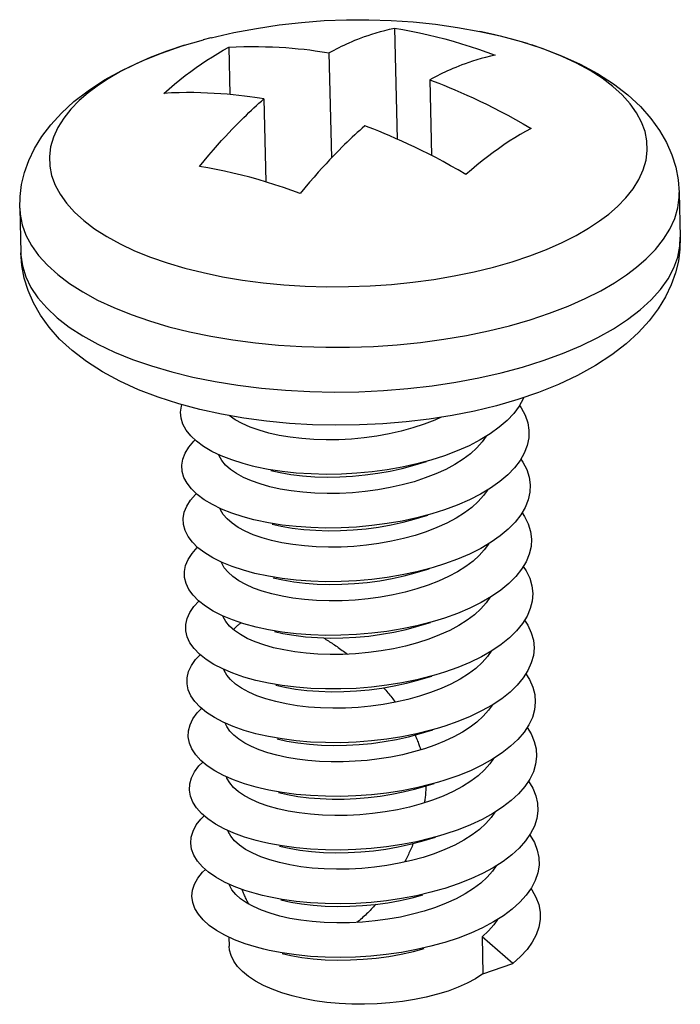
# Model space of a CAD drawing. Header units: millimetres. Extents: x 6 to 414, y 7 to 290.
# Tile 332 of 341: x 140.091 to 140.641, y 223.613 to 224.435. Entities that reach past the tile are written whole.
import ezdxf

# ---------------------------------------------------------------- set-up
doc = ezdxf.new("R2010")
doc.units = ezdxf.units.MM
doc.header["$LTSCALE"] = 23.1
doc.layers.get('0').update_dxf_attribs({"linetype": 'CONTINUOUS'})
for name, color, linetype in [('03_ALL_AXES', 7, 'CONTINUOUS'), ('09_ALL_ROUNDS', 7, 'CONTINUOUS'), ('20_ALL_FEATURES', 7, 'CONTINUOUS')]:
    doc.layers.add(name, color=color, linetype=linetype)

msp = doc.modelspace()

# ---------------------------------------------------------------- linework, layer by layer
at = {"color": 40, "linetype": 'Continuous'}
msp.add_line((140.26502, 223.75628), (140.26478, 223.75819), dxfattribs=at)
for points in [[(140.26892, 223.92582), (140.2693, 223.92628), (140.26968, 223.92674), (140.27008, 223.92719), (140.27049, 223.92763), (140.2709, 223.92806), (140.27133, 223.92848), (140.27176, 223.92889), (140.27221, 223.92929), (140.27266, 223.92968), (140.27312, 223.93006), (140.27354, 223.93038), (140.27397, 223.9307), (140.2744, 223.93101), (140.27484, 223.93131), (140.27529, 223.93161)], [(140.34396, 223.91902), (140.34499, 223.9184), (140.34602, 223.91778), (140.34704, 223.91714), (140.34806, 223.9165), (140.34907, 223.91586), (140.35009, 223.9152), (140.3511, 223.91454), (140.3521, 223.91388), (140.35311, 223.9132), (140.35411, 223.91252), (140.35521, 223.91176), (140.35632, 223.91099), (140.35742, 223.91021), (140.35851, 223.90943), (140.3596, 223.90864), (140.36069, 223.90783), (140.36177, 223.90703), (140.36285, 223.90621), (140.36393, 223.90539)], [(140.39407, 223.87738), (140.39496, 223.87637), (140.39584, 223.87536), (140.3967, 223.87436), (140.39755, 223.87336), (140.39839, 223.87235), (140.39922, 223.87135), (140.40003, 223.87035), (140.40084, 223.86935), (140.40163, 223.86835), (140.40241, 223.86735), (140.40317, 223.86635), (140.40393, 223.86536)], [(140.4203, 223.83808), (140.42075, 223.83708), (140.42118, 223.83607), (140.4216, 223.83505), (140.42202, 223.83403), (140.42243, 223.833), (140.42283, 223.83197), (140.42316, 223.83108), (140.42349, 223.83018), (140.42381, 223.82927), (140.42412, 223.82836), (140.42442, 223.82744), (140.42472, 223.82652), (140.42501, 223.82559)], [(140.42928, 223.79568), (140.42926, 223.79468), (140.42923, 223.79367), (140.4292, 223.79267), (140.42915, 223.79166), (140.42909, 223.79065), (140.42903, 223.78963), (140.42895, 223.78862), (140.42886, 223.7876), (140.42877, 223.78659), (140.42867, 223.78557), (140.42855, 223.78455), (140.42843, 223.78352), (140.42829, 223.7825), (140.42815, 223.78147)], [(140.41872, 223.74756), (140.41823, 223.74638), (140.41774, 223.7452), (140.41724, 223.74404), (140.41674, 223.74289), (140.41624, 223.74175), (140.41572, 223.74062), (140.41521, 223.73951), (140.41469, 223.7384), (140.41417, 223.73731), (140.41365, 223.73623), (140.41312, 223.73515), (140.41258, 223.73409), (140.41205, 223.73305), (140.41151, 223.73201)], [(140.28165, 223.69699), (140.28119, 223.69786), (140.28074, 223.69874), (140.2803, 223.69963), (140.27986, 223.70053), (140.27943, 223.70143), (140.279, 223.70234), (140.27859, 223.70326), (140.27817, 223.70419), (140.27777, 223.70513), (140.27736, 223.70607), (140.27703, 223.70688), (140.2767, 223.70769), (140.27637, 223.70851), (140.27605, 223.70934)], [(140.3875, 223.69684), (140.38656, 223.69578), (140.38561, 223.69474), (140.38466, 223.69372), (140.3837, 223.69271), (140.38274, 223.69171), (140.38177, 223.69073), (140.3808, 223.68976), (140.37982, 223.68881), (140.37884, 223.68787), (140.37785, 223.68694), (140.37686, 223.68603), (140.37586, 223.68514), (140.37486, 223.68426), (140.37385, 223.6834), (140.37284, 223.68255), (140.37182, 223.68171)]]:
    msp.add_lwpolyline(points, dxfattribs=at)
at = {"layer": '03_ALL_AXES', "color": 7, "linetype": 'Continuous'}
for p, q in [((140.64053, 224.29036), (140.64141, 224.25312)), ((140.09068, 224.27733), (140.09156, 224.24009)), ((140.26513, 223.66949), (140.2653, 223.66199))]:
    msp.add_line(p, q, dxfattribs=at)
msp.add_lwpolyline([(140.25024, 224.4194), (140.26924, 224.42375), (140.28807, 224.42732), (140.30691, 224.43017), (140.32569, 224.43231), (140.34441, 224.43374), (140.36308, 224.43449), (140.38169, 224.43455), (140.40027, 224.43394), (140.41877, 224.43266), (140.43728, 224.43071), (140.45579, 224.42807), (140.47442, 224.42471)], dxfattribs=at)
at = {"layer": '09_ALL_ROUNDS', "color": 7, "linetype": 'Continuous'}
for p, q in [((140.25014, 224.41938), (140.24362, 224.41769)), ((140.25024, 224.4194), (140.25014, 224.41938)), ((140.51414, 224.4146), (140.50109, 224.41845)), ((140.15523, 224.37916), (140.14765, 224.37343)), ((140.21743, 224.14089), (140.23511, 224.13655)), ((140.52315, 224.1237), (140.50588, 224.1178)), ((140.48806, 224.11264), (140.46977, 224.10822)), ((140.50588, 224.1178), (140.48806, 224.11264))]:
    msp.add_line(p, q, dxfattribs=at)
for points in [[(140.4744, 224.42471), (140.49127, 224.42099), (140.50887, 224.41629), (140.52591, 224.41081), (140.54226, 224.40455), (140.55786, 224.39745), (140.57243, 224.38959), (140.58583, 224.38097), (140.59779, 224.37176), (140.60813, 224.36218), (140.61691, 224.35229), (140.62411, 224.34228), (140.62991, 224.33213), (140.6344, 224.32185), (140.63764, 224.31146), (140.63969, 224.30092), (140.64053, 224.29036)], [(140.50109, 224.41845), (140.48564, 224.42231), (140.47442, 224.42471)], [(140.14766, 224.37535), (140.16147, 224.38435), (140.17634, 224.39257), (140.19223, 224.40004), (140.20894, 224.40675), (140.22622, 224.41265), (140.24403, 224.4178)], [(140.22817, 224.41325), (140.21341, 224.40831), (140.1995, 224.40296), (140.18653, 224.39721), (140.17474, 224.39123), (140.16435, 224.38521), (140.15523, 224.37916)], [(140.57413, 224.26675), (140.58171, 224.27248), (140.58903, 224.27885), (140.59596, 224.28596), (140.60202, 224.29355), (140.60689, 224.30135), (140.61053, 224.30932), (140.61286, 224.31734), (140.61389, 224.32539), (140.61361, 224.3334), (140.61203, 224.34135), (140.60917, 224.34921), (140.60503, 224.35694), (140.59963, 224.36449), (140.59301, 224.37182), (140.5852, 224.37889), (140.57624, 224.38568), (140.56615, 224.39214), (140.555, 224.39825), (140.54285, 224.40397), (140.52977, 224.40926), (140.51753, 224.41351)], [(140.09068, 224.27733), (140.09096, 224.28721), (140.0923, 224.29717), (140.09471, 224.30713), (140.09825, 224.31709), (140.103, 224.32706), (140.10903, 224.33701), (140.11651, 224.34696), (140.12543, 224.35674), (140.13578, 224.3662), (140.14766, 224.37535)], [(140.14765, 224.37343), (140.14033, 224.36706), (140.13339, 224.35995), (140.12734, 224.35237), (140.12247, 224.34457), (140.11883, 224.33659), (140.1165, 224.32857), (140.11547, 224.32052), (140.11575, 224.31251), (140.11732, 224.30456), (140.12019, 224.2967), (140.12433, 224.28897), (140.12973, 224.28142), (140.13635, 224.27409), (140.14416, 224.26702), (140.15312, 224.26024), (140.16321, 224.25377), (140.17435, 224.24766), (140.1865, 224.24194), (140.19959, 224.23665), (140.21353, 224.23182), (140.22826, 224.22746), (140.24372, 224.2236), (140.25981, 224.22026), (140.27644, 224.21746), (140.29354, 224.21522), (140.31101, 224.21353), (140.32877, 224.21243), (140.34671, 224.2119), (140.36474, 224.21195), (140.38277, 224.21259), (140.40071, 224.2138), (140.41846, 224.21559), (140.43593, 224.21794), (140.45302, 224.22083), (140.46965, 224.22427), (140.48573, 224.22822), (140.50118, 224.23267), (140.51595, 224.2376), (140.52985, 224.24296), (140.54283, 224.2487), (140.55462, 224.25468), (140.565, 224.26071), (140.57413, 224.26675)], [(140.59663, 224.22185), (140.60499, 224.22817), (140.61307, 224.23519), (140.62072, 224.24304), (140.6274, 224.25141), (140.63277, 224.26001), (140.63678, 224.26881), (140.63935, 224.27766), (140.64048, 224.28653), (140.64053, 224.29036)], [(140.09068, 224.27733), (140.09103, 224.27233), (140.09277, 224.26356), (140.09593, 224.25489), (140.1005, 224.24636), (140.10645, 224.23804), (140.11376, 224.22995), (140.12237, 224.22215), (140.13225, 224.21467), (140.14338, 224.20753), (140.15567, 224.20079), (140.16907, 224.19449), (140.18351, 224.18865), (140.19889, 224.18332), (140.21514, 224.17851), (140.23218, 224.17425)], [(140.64141, 224.25312), (140.64113, 224.24324), (140.63979, 224.23327), (140.63738, 224.22332), (140.63384, 224.21336), (140.6291, 224.20339), (140.62306, 224.19344), (140.61558, 224.18349), (140.60666, 224.17371), (140.59631, 224.16425), (140.58444, 224.1551)], [(140.59751, 224.18461), (140.60801, 224.19268), (140.61715, 224.20106), (140.62489, 224.20969), (140.63119, 224.21852), (140.636, 224.22752), (140.63931, 224.23662), (140.64109, 224.24577), (140.64141, 224.25312)], [(140.09156, 224.24009), (140.09164, 224.23827), (140.09293, 224.22916), (140.09575, 224.22014), (140.10008, 224.21127), (140.10591, 224.2026), (140.11319, 224.19418), (140.12189, 224.18605), (140.13195, 224.17825), (140.14333, 224.17084), (140.15596, 224.16385), (140.16976, 224.15733), (140.18466, 224.15131), (140.20058, 224.14581), (140.21743, 224.14089)], [(140.24082, 224.10945), (140.22322, 224.11416), (140.20618, 224.11964), (140.18983, 224.1259), (140.17423, 224.13299), (140.15966, 224.14086), (140.14626, 224.14948), (140.1343, 224.15869), (140.12396, 224.16827), (140.11519, 224.17816), (140.10799, 224.18817), (140.10218, 224.19832), (140.0977, 224.20859), (140.09445, 224.21899), (140.09241, 224.22953), (140.09156, 224.24009)], [(140.48139, 224.17499), (140.49913, 224.17935), (140.51617, 224.18426), (140.53246, 224.1897), (140.5478, 224.19561), (140.56211, 224.20194), (140.57511, 224.20854), (140.58657, 224.21518), (140.59663, 224.22185)], [(140.50996, 224.14488), (140.52709, 224.15027), (140.54332, 224.1562), (140.55855, 224.16264), (140.57272, 224.16954), (140.58573, 224.17688), (140.59751, 224.18461)], [(140.23218, 224.17425), (140.24993, 224.17057), (140.26828, 224.16748), (140.28714, 224.16501), (140.30641, 224.16315), (140.32599, 224.16193), (140.34578, 224.16135), (140.36567, 224.16141), (140.38556, 224.16211), (140.40535, 224.16345), (140.42493, 224.16542), (140.4442, 224.16801), (140.46305, 224.1712), (140.48139, 224.17499)], [(140.58444, 224.1551), (140.57063, 224.1461), (140.55575, 224.13788), (140.53986, 224.1304), (140.52315, 224.1237)], [(140.47341, 224.13583), (140.49203, 224.14006), (140.50996, 224.14488)], [(140.23511, 224.13655), (140.25353, 224.13283), (140.27258, 224.12974), (140.29215, 224.12731), (140.31214, 224.12554), (140.33243, 224.12446), (140.35291, 224.12405), (140.37347, 224.12433), (140.39399, 224.1253), (140.41436, 224.12694), (140.43446, 224.12925), (140.45418, 224.13222), (140.47341, 224.13583)], [(140.27745, 224.10225), (140.25892, 224.10549), (140.24082, 224.10945)], [(140.46977, 224.10822), (140.45109, 224.1045), (140.43209, 224.10149), (140.41284, 224.09917), (140.39341, 224.09753), (140.37388, 224.09659), (140.35433, 224.09634), (140.33484, 224.09677), (140.31548, 224.0979), (140.29632, 224.09973), (140.27745, 224.10225)]]:
    msp.add_lwpolyline(points, dxfattribs=at)
at = {"layer": '20_ALL_FEATURES', "color": 7, "linetype": 'Continuous'}
for p, q in [((140.40313, 224.42745), (140.40532, 224.33503)), ((140.26492, 224.41155), (140.26586, 224.37217)), ((140.34851, 224.40699), (140.35058, 224.31929)), ((140.43252, 224.38445), (140.43401, 224.32134)), ((140.2943, 224.36855), (140.29595, 224.29928)), ((140.51088, 224.11951), (140.5105, 224.11847)), ((140.27023, 224.10095), (140.26527, 224.10438)), ((140.41839, 224.06285), (140.42992, 224.06624)), ((140.41945, 224.01809), (140.43098, 224.02148)), ((140.42051, 223.97333), (140.43204, 223.97672)), ((140.2879, 223.92803), (140.2774, 223.93089)), ((140.42157, 223.92857), (140.4331, 223.93196)), ((140.28896, 223.88327), (140.28754, 223.88361)), ((140.42263, 223.88381), (140.43416, 223.8872)), ((140.42369, 223.83905), (140.43522, 223.84244)), ((140.2783, 223.83137), (140.27336, 223.83453)), ((140.29002, 223.83851), (140.28767, 223.83909)), ((140.42475, 223.79429), (140.43628, 223.79768)), ((140.42581, 223.74953), (140.43734, 223.75292)), ((140.47615, 223.6698), (140.47688, 223.63879)), ((140.50172, 223.64754), (140.47615, 223.6698)), ((140.47688, 223.63879), (140.50172, 223.64754))]:
    msp.add_line(p, q, dxfattribs=at)
for points in [[(140.34851, 224.40699), (140.35062, 224.40813), (140.35273, 224.40924), (140.35483, 224.41031), (140.35693, 224.41136), (140.35902, 224.41238), (140.36113, 224.41338), (140.36328, 224.41437), (140.36548, 224.41535), (140.36777, 224.41634), (140.37016, 224.41735), (140.37268, 224.41836), (140.37534, 224.41939), (140.37816, 224.42043), (140.38115, 224.42149), (140.38435, 224.42255), (140.38774, 224.4236), (140.39136, 224.42464), (140.39516, 224.42565), (140.39908, 224.42658), (140.40313, 224.42745)], [(140.40313, 224.42745), (140.41011, 224.42627), (140.41709, 224.42497), (140.42408, 224.42353), (140.43108, 224.42197), (140.43808, 224.42028), (140.44509, 224.41846), (140.4521, 224.41652), (140.45911, 224.41445), (140.46612, 224.41225), (140.47314, 224.40993), (140.48014, 224.40748), (140.48714, 224.4049)], [(140.23777, 224.39461), (140.24229, 224.39776), (140.24682, 224.40077), (140.25135, 224.40366), (140.25588, 224.40642), (140.2604, 224.40905), (140.26492, 224.41155)], [(140.26492, 224.41155), (140.27127, 224.41187), (140.27753, 224.41207), (140.2837, 224.41217), (140.28976, 224.41216), (140.29566, 224.41205), (140.30141, 224.41186), (140.30702, 224.41158), (140.31247, 224.41123), (140.31778, 224.41082), (140.32289, 224.41035), (140.3278, 224.40984), (140.33247, 224.40929), (140.33687, 224.40872), (140.34101, 224.40815), (140.34489, 224.40757), (140.34851, 224.40699)], [(140.48714, 224.4049), (140.48305, 224.40403), (140.4791, 224.40309), (140.47529, 224.40208), (140.47165, 224.40103), (140.46826, 224.39997), (140.46507, 224.39891), (140.46209, 224.39786), (140.45928, 224.39682), (140.45664, 224.3958), (140.45414, 224.39479), (140.45177, 224.3938), (140.44949, 224.39281), (140.4473, 224.39183), (140.44516, 224.39084), (140.44305, 224.38985), (140.44096, 224.38883), (140.43887, 224.38778), (140.43676, 224.3867), (140.43464, 224.38559), (140.43252, 224.38445)], [(140.21072, 224.3731), (140.21521, 224.377), (140.21971, 224.38077), (140.22421, 224.38442), (140.22873, 224.38794), (140.23325, 224.39134), (140.23777, 224.39461)], [(140.43252, 224.38445), (140.43621, 224.38306), (140.44015, 224.38153), (140.44433, 224.37987), (140.44877, 224.37807), (140.45347, 224.3761), (140.4584, 224.37397), (140.46352, 224.3717), (140.46881, 224.36928), (140.47424, 224.36673), (140.47983, 224.36401), (140.48557, 224.36114), (140.4915, 224.35809), (140.49764, 224.35483), (140.50395, 224.35138), (140.51038, 224.34774), (140.51695, 224.34392)], [(140.2943, 224.36855), (140.29063, 224.36914), (140.28671, 224.36972), (140.28256, 224.3703), (140.27815, 224.37086), (140.27348, 224.37141), (140.26859, 224.37192), (140.26352, 224.37238), (140.25827, 224.37279), (140.25289, 224.37313), (140.24736, 224.37341), (140.24168, 224.3736), (140.23582, 224.37371), (140.22976, 224.37373), (140.22353, 224.37364), (140.21719, 224.37343), (140.21072, 224.3731)], [(140.24053, 224.31212), (140.24453, 224.31698), (140.24839, 224.32158), (140.25213, 224.32593), (140.25569, 224.32999), (140.25902, 224.3337), (140.26215, 224.33712), (140.26508, 224.34026), (140.26785, 224.34317), (140.27045, 224.34587), (140.27291, 224.34838), (140.27525, 224.35073), (140.2775, 224.35295), (140.27967, 224.35506), (140.28178, 224.35709), (140.28386, 224.35907), (140.28593, 224.361), (140.28801, 224.36291), (140.29009, 224.36481), (140.29219, 224.36669), (140.2943, 224.36855)], [(140.37831, 224.346), (140.37621, 224.34415), (140.37412, 224.34228), (140.37204, 224.34039), (140.36997, 224.33848), (140.3679, 224.33655), (140.36581, 224.33457), (140.36369, 224.33253), (140.36151, 224.33041), (140.35925, 224.32817), (140.35689, 224.3258), (140.35441, 224.32328), (140.35179, 224.32056), (140.34902, 224.31764), (140.34607, 224.31448), (140.34293, 224.31105), (140.33961, 224.30734), (140.33605, 224.30329), (140.33233, 224.29896), (140.3285, 224.2944), (140.32454, 224.28958)], [(140.43756, 224.31951), (140.43159, 224.32259), (140.42578, 224.3255), (140.42011, 224.32825), (140.41461, 224.33084), (140.40925, 224.33329), (140.40409, 224.33557), (140.39915, 224.33771), (140.39444, 224.33968), (140.39002, 224.34148), (140.38586, 224.34313), (140.38195, 224.34464), (140.37831, 224.346)], [(140.51695, 224.34392), (140.51243, 224.34142), (140.5079, 224.33879), (140.50338, 224.33603), (140.49885, 224.33315), (140.49432, 224.33013), (140.4898, 224.32699)], [(140.4898, 224.32699), (140.48527, 224.32371), (140.48076, 224.32032), (140.47624, 224.31679), (140.47174, 224.31314), (140.46724, 224.30937), (140.46275, 224.30548)], [(140.46275, 224.30548), (140.45631, 224.30923), (140.44996, 224.31282), (140.4437, 224.31625), (140.43756, 224.31951)], [(140.2965, 224.29912), (140.28949, 224.30119), (140.28248, 224.30314), (140.27547, 224.30495), (140.26847, 224.30664), (140.26147, 224.3082), (140.25448, 224.30964), (140.2475, 224.31094), (140.24053, 224.31212)], [(140.32454, 224.28958), (140.31753, 224.29215), (140.31053, 224.2946), (140.30351, 224.29692), (140.2965, 224.29912)], [(140.5105, 224.11847), (140.50708, 224.11227), (140.50258, 224.1062), (140.49703, 224.1003), (140.49048, 224.09463)], [(140.23813, 224.08298), (140.23327, 224.08754), (140.22947, 224.0923), (140.22678, 224.09721), (140.22521, 224.10222), (140.22477, 224.1073), (140.22548, 224.11239), (140.22586, 224.11345)], [(140.50738, 224.1128), (140.50884, 224.11079), (140.51206, 224.10468), (140.51417, 224.09845), (140.51516, 224.09213), (140.515, 224.08578), (140.51371, 224.07944), (140.5113, 224.07314)], [(140.4421, 224.10308), (140.43665, 224.10059), (140.42784, 224.09717), (140.41853, 224.09412), (140.40876, 224.09144), (140.39867, 224.08917), (140.38838, 224.08732), (140.37794, 224.08589), (140.36741, 224.08489), (140.35685, 224.08432), (140.34629, 224.08418), (140.3359, 224.08449), (140.3258, 224.08522), (140.31612, 224.08638), (140.30698, 224.08791), (140.29836, 224.08982), (140.29026, 224.09212), (140.28281, 224.09476), (140.2761, 224.09772), (140.27023, 224.10095)], [(140.49048, 224.09463), (140.48298, 224.08922), (140.47458, 224.08411), (140.46536, 224.07933), (140.45539, 224.07492), (140.44474, 224.07089), (140.43334, 224.06725)], [(140.47953, 224.08712), (140.47636, 224.08251), (140.47191, 224.07748), (140.46661, 224.07265)], [(140.2387, 224.03862), (140.23394, 224.04321), (140.23024, 224.04798), (140.22765, 224.0529), (140.22619, 224.05792), (140.22585, 224.063), (140.22666, 224.06809), (140.22859, 224.07315), (140.23164, 224.07814), (140.23578, 224.083), (140.23697, 224.08407)], [(140.28472, 224.06231), (140.27688, 224.06438), (140.2674, 224.06742), (140.25872, 224.07083), (140.25091, 224.07458), (140.24402, 224.07864), (140.23813, 224.08298)], [(140.27147, 224.05608), (140.26649, 224.0595), (140.26239, 224.06313), (140.25923, 224.06691), (140.25701, 224.07082), (140.25671, 224.07179)], [(140.46661, 224.07265), (140.46046, 224.06802), (140.45354, 224.06365)], [(140.5113, 224.07314), (140.50778, 224.06695), (140.50318, 224.06089), (140.49754, 224.05502), (140.4909, 224.04937)], [(140.45354, 224.06365), (140.4459, 224.05956), (140.43762, 224.05579), (140.42877, 224.05237), (140.41943, 224.04931), (140.40963, 224.04663), (140.3995, 224.04436), (140.38916, 224.04251), (140.37865, 224.04109), (140.36803, 224.0401), (140.35742, 224.03954), (140.34698, 224.03943), (140.33673, 224.03974), (140.32671, 224.04048), (140.31707, 224.04163), (140.30793, 224.04317), (140.29932, 224.04509), (140.29126, 224.04737), (140.28388, 224.04999), (140.27728, 224.0529), (140.27147, 224.05608)], [(140.43334, 224.06725), (140.42176, 224.06414), (140.40961, 224.06145), (140.39714, 224.05924), (140.38445, 224.05753), (140.37165, 224.05631), (140.35883, 224.05561), (140.34609, 224.05541), (140.33354, 224.05571), (140.32127, 224.05651), (140.30937, 224.05779), (140.29795, 224.05954), (140.2871, 224.06175), (140.28472, 224.06231)], [(140.29999, 224.05859), (140.30771, 224.0569), (140.31685, 224.05536), (140.32654, 224.05421), (140.33663, 224.05348), (140.34702, 224.05317), (140.35758, 224.05331), (140.36814, 224.05388), (140.37867, 224.05488), (140.38912, 224.05631), (140.39941, 224.05816), (140.4095, 224.06043), (140.41839, 224.06285)], [(140.50841, 224.06806), (140.51023, 224.06548), (140.51336, 224.05936), (140.51537, 224.05312), (140.51625, 224.0468), (140.51599, 224.04044), (140.5146, 224.0341), (140.51208, 224.02782)], [(140.4909, 224.04937), (140.48331, 224.04399), (140.47484, 224.0389), (140.46555, 224.03415), (140.45551, 224.02977), (140.4448, 224.02579), (140.4344, 224.02249)], [(140.23929, 223.99427), (140.23462, 223.99887), (140.23102, 224.00366), (140.22853, 224.00859), (140.22717, 224.01362), (140.22694, 224.0187), (140.22785, 224.02379), (140.22988, 224.02885), (140.23303, 224.03382), (140.23727, 224.03867), (140.23799, 224.03931)], [(140.28578, 224.01755), (140.27705, 224.01988), (140.26764, 224.02295), (140.25903, 224.0264), (140.2513, 224.03018), (140.24451, 224.03427), (140.2387, 224.03862)], [(140.48056, 224.04234), (140.47745, 224.03778), (140.47298, 224.03273), (140.46767, 224.02789)], [(140.27277, 224.01117), (140.26771, 224.01461), (140.26356, 224.01826), (140.26037, 224.02204), (140.25812, 224.02595), (140.25779, 224.027)], [(140.4344, 224.02249), (140.42173, 224.01912), (140.40955, 224.01647), (140.39705, 224.01431), (140.38435, 224.01264), (140.37154, 224.01147), (140.35873, 224.01081), (140.346, 224.01065), (140.33347, 224.011), (140.32123, 224.01184), (140.30938, 224.01317), (140.298, 224.01496), (140.2872, 224.01721), (140.28578, 224.01755)], [(140.46767, 224.02789), (140.46153, 224.02327), (140.45458, 224.01888)], [(140.51208, 224.02782), (140.50846, 224.02163), (140.50377, 224.01559), (140.49803, 224.00974), (140.49131, 224.00411)], [(140.50945, 224.02332), (140.51162, 224.02017), (140.51465, 224.01404), (140.51656, 224.00779), (140.51733, 224.00146), (140.51697, 223.99511), (140.51548, 223.98877), (140.51286, 223.98249)], [(140.45458, 224.01888), (140.44687, 224.01476), (140.4385, 224.01096), (140.4296, 224.00753), (140.42024, 224.00448), (140.41053, 224.00183), (140.40051, 223.99959), (140.39021, 223.99775), (140.37974, 223.99633), (140.36916, 223.99534), (140.35859, 223.99479), (140.34819, 223.99466), (140.33797, 223.99497), (140.32799, 223.9957), (140.31838, 223.99683), (140.30926, 223.99836), (140.30068, 224.00025), (140.2927, 224.00249), (140.28536, 224.00507), (140.27868, 224.00797), (140.27277, 224.01117)], [(140.30105, 224.01383), (140.30867, 224.01216), (140.31781, 224.01062), (140.32745, 224.00947), (140.33746, 224.00873), (140.34771, 224.00842), (140.35816, 224.00853), (140.36876, 224.00909), (140.37939, 224.01008), (140.38989, 224.0115), (140.40024, 224.01335), (140.41037, 224.01562), (140.41945, 224.01809)], [(140.49131, 224.00411), (140.48364, 223.99875), (140.47509, 223.99369), (140.46573, 223.98898), (140.45562, 223.98463), (140.44486, 223.98069), (140.43546, 223.97773)], [(140.48166, 223.99758), (140.48148, 223.99725), (140.47801, 223.99239), (140.47375, 223.98767), (140.46873, 223.98313)], [(140.2455, 223.94552), (140.23988, 223.94992), (140.23531, 223.95454), (140.23181, 223.95935), (140.22942, 223.96429), (140.22816, 223.96932), (140.22803, 223.97441), (140.22904, 223.9795), (140.23118, 223.98454), (140.23443, 223.98951), (140.23877, 223.99434), (140.23901, 223.99455)], [(140.28684, 223.97279), (140.27722, 223.97538), (140.26788, 223.97849), (140.25935, 223.98197), (140.2517, 223.98578), (140.245, 223.98989), (140.23929, 223.99427)], [(140.27334, 223.96671), (140.26841, 223.97013), (140.26437, 223.97376), (140.26125, 223.97754), (140.25908, 223.98144), (140.25884, 223.98222)], [(140.46873, 223.98313), (140.46262, 223.97853), (140.45574, 223.97418)], [(140.51286, 223.98249), (140.50914, 223.97631), (140.50435, 223.97029), (140.49852, 223.96445), (140.49171, 223.95885)], [(140.45574, 223.97418), (140.44818, 223.97012), (140.43996, 223.96636), (140.43113, 223.96293), (140.42179, 223.95986), (140.41203, 223.95718), (140.40193, 223.9549), (140.39161, 223.95304), (140.38107, 223.9516), (140.37029, 223.95059), (140.35947, 223.95002), (140.34874, 223.94991), (140.33824, 223.95025), (140.32812, 223.95103), (140.31847, 223.95222), (140.30939, 223.95378), (140.30087, 223.95571), (140.2929, 223.95801), (140.2856, 223.96063), (140.27908, 223.96354), (140.27334, 223.96671)], [(140.43546, 223.97773), (140.43352, 223.97717), (140.4217, 223.9741), (140.40948, 223.97149), (140.39697, 223.96937), (140.38425, 223.96775), (140.37144, 223.96663), (140.35862, 223.96601), (140.34591, 223.9659), (140.3334, 223.9663), (140.32119, 223.96718), (140.30938, 223.96855), (140.29806, 223.97039), (140.28684, 223.97279)], [(140.30211, 223.96907), (140.31, 223.96735), (140.31911, 223.96582), (140.32872, 223.96469), (140.33871, 223.96396), (140.34892, 223.96365), (140.35933, 223.96377), (140.36989, 223.96433), (140.38047, 223.96532), (140.39095, 223.96674), (140.40124, 223.96858), (140.41126, 223.97082), (140.42051, 223.97333)], [(140.51051, 223.97858), (140.51301, 223.97486), (140.51593, 223.96871), (140.51773, 223.96245), (140.51841, 223.95612), (140.51794, 223.94977), (140.51635, 223.94343), (140.51363, 223.93716)], [(140.49171, 223.95885), (140.48396, 223.95352), (140.47533, 223.94849), (140.4659, 223.94381), (140.45573, 223.9395), (140.44491, 223.93559), (140.43652, 223.93297)], [(140.24601, 223.90115), (140.24048, 223.90557), (140.236, 223.91021), (140.23261, 223.91503), (140.23032, 223.91998), (140.22916, 223.92502), (140.22914, 223.93011), (140.23025, 223.9352), (140.23249, 223.94024), (140.23585, 223.94519), (140.24006, 223.94978)], [(140.48266, 223.95276), (140.47953, 223.94821), (140.47509, 223.94319), (140.46979, 223.93837)], [(140.2774, 223.93089), (140.26813, 223.93403), (140.25968, 223.93754), (140.25211, 223.94138), (140.2455, 223.94552)], [(140.46979, 223.93837), (140.46372, 223.93379), (140.45683, 223.92943)], [(140.27465, 223.92179), (140.26969, 223.9252), (140.2656, 223.92882), (140.26244, 223.93259), (140.26022, 223.93648), (140.25992, 223.93744)], [(140.43652, 223.93297), (140.43353, 223.93211), (140.42166, 223.92908), (140.40942, 223.92652), (140.39688, 223.92445), (140.38415, 223.92287), (140.37133, 223.92179), (140.35852, 223.92122), (140.34583, 223.92116), (140.33334, 223.9216), (140.32116, 223.92253), (140.30939, 223.92394), (140.29811, 223.92582), (140.2879, 223.92803)], [(140.51363, 223.93716), (140.50981, 223.931), (140.50492, 223.92499), (140.499, 223.91917), (140.4921, 223.91359)], [(140.51157, 223.93384), (140.51438, 223.92955), (140.5172, 223.92339), (140.5189, 223.91712), (140.51947, 223.91078), (140.51891, 223.90443), (140.51721, 223.8981), (140.51439, 223.89184)], [(140.45683, 223.92943), (140.44916, 223.92532), (140.44079, 223.92151), (140.43179, 223.91803), (140.42227, 223.91493), (140.4124, 223.91225), (140.40224, 223.90999), (140.39191, 223.90816), (140.38142, 223.90676), (140.37075, 223.90578), (140.3601, 223.90525), (140.3496, 223.90515), (140.33935, 223.90549), (140.32945, 223.90624), (140.31994, 223.90739), (140.31087, 223.90894), (140.30232, 223.91085), (140.29432, 223.91313), (140.28699, 223.91574), (140.28043, 223.91863), (140.27465, 223.92179)], [(140.30317, 223.92431), (140.31012, 223.92277), (140.3192, 223.9212), (140.32885, 223.92002), (140.33897, 223.91924), (140.34947, 223.9189), (140.3602, 223.91901), (140.37103, 223.91958), (140.3818, 223.92059), (140.39234, 223.92203), (140.40266, 223.92389), (140.41276, 223.92617), (140.42157, 223.92857)], [(140.4921, 223.91359), (140.48427, 223.90829), (140.47556, 223.90329), (140.46606, 223.89864), (140.45583, 223.89436), (140.44496, 223.89049), (140.43758, 223.88821)], [(140.24652, 223.85678), (140.24109, 223.86122), (140.23671, 223.86588), (140.23341, 223.87071), (140.23123, 223.87568), (140.23017, 223.88072), (140.23025, 223.88581), (140.23147, 223.8909), (140.23381, 223.89593), (140.23726, 223.90088), (140.24117, 223.90502)], [(140.48368, 223.90795), (140.48056, 223.90341), (140.47611, 223.89839), (140.47085, 223.89361)], [(140.28754, 223.88361), (140.27759, 223.8864), (140.26839, 223.88957), (140.26001, 223.89311), (140.25253, 223.89698), (140.24601, 223.90115)], [(140.27567, 223.87706), (140.27061, 223.88055), (140.2665, 223.88423), (140.26337, 223.88802), (140.2612, 223.89191), (140.26095, 223.89272)], [(140.47085, 223.89361), (140.46473, 223.889), (140.45784, 223.88464)], [(140.51439, 223.89184), (140.51047, 223.88569), (140.50549, 223.87969), (140.49948, 223.8739), (140.49249, 223.86834)], [(140.51265, 223.8891), (140.51574, 223.88423), (140.51846, 223.87806), (140.52006, 223.87178), (140.52053, 223.86545), (140.51986, 223.85909), (140.51806, 223.85276), (140.51514, 223.84651)], [(140.45784, 223.88464), (140.45024, 223.88057), (140.442, 223.87681), (140.4332, 223.87339), (140.42391, 223.87034), (140.41416, 223.86766), (140.40408, 223.86539), (140.39379, 223.86353), (140.38335, 223.8621), (140.37281, 223.86109), (140.36228, 223.86052), (140.35184, 223.86038), (140.34158, 223.86067), (140.33156, 223.86138), (140.32191, 223.8625), (140.31277, 223.86402), (140.30412, 223.86591), (140.29596, 223.86819), (140.28844, 223.87083), (140.28164, 223.8738), (140.27567, 223.87706)], [(140.43758, 223.88821), (140.43353, 223.88705), (140.42163, 223.88407), (140.40935, 223.88155), (140.39679, 223.87952), (140.38405, 223.87799), (140.37123, 223.87696), (140.35842, 223.87643), (140.34574, 223.87642), (140.33328, 223.8769), (140.32113, 223.87788), (140.3094, 223.87933), (140.29818, 223.88125), (140.28896, 223.88327)], [(140.30423, 223.87955), (140.31161, 223.87793), (140.32068, 223.87638), (140.33019, 223.87523), (140.34009, 223.87448), (140.35034, 223.87414), (140.36083, 223.87423), (140.37149, 223.87477), (140.38215, 223.87575), (140.39264, 223.87715), (140.40297, 223.87898), (140.41313, 223.88124), (140.42263, 223.88381)], [(140.49249, 223.86834), (140.48457, 223.86306), (140.47579, 223.85809), (140.46622, 223.85347), (140.45593, 223.84923), (140.445, 223.8454), (140.43864, 223.84345)], [(140.24705, 223.81241), (140.24171, 223.81688), (140.23743, 223.82156), (140.23423, 223.8264), (140.23215, 223.83137), (140.23119, 223.83642), (140.23138, 223.84151), (140.2327, 223.8466), (140.23514, 223.85163), (140.23869, 223.85656), (140.24227, 223.86026)], [(140.28767, 223.83909), (140.27778, 223.84191), (140.26865, 223.84512), (140.26036, 223.84869), (140.25296, 223.85259), (140.24652, 223.85678)], [(140.48473, 223.86316), (140.48164, 223.85867), (140.4772, 223.85366), (140.47191, 223.84885)], [(140.27336, 223.83453), (140.2692, 223.83788), (140.26584, 223.84139), (140.26332, 223.84503), (140.262, 223.84799)], [(140.47191, 223.84885), (140.46616, 223.84449), (140.45972, 223.84036)], [(140.45972, 223.84036), (140.45263, 223.83647), (140.44496, 223.83286), (140.4368, 223.82956), (140.42817, 223.82658), (140.4191, 223.82391), (140.40971, 223.8216), (140.40012, 223.81966), (140.39035, 223.8181), (140.38043, 223.81691), (140.37042, 223.8161), (140.36033, 223.81568), (140.35032, 223.81565), (140.3405, 223.81602), (140.33099, 223.81678), (140.32192, 223.81789), (140.31329, 223.81936), (140.30513, 223.82116), (140.2975, 223.82328), (140.29042, 223.82571), (140.28399, 223.82842), (140.2783, 223.83137)], [(140.43864, 223.84345), (140.43352, 223.842), (140.42158, 223.83906), (140.40928, 223.83659), (140.3967, 223.8346), (140.38394, 223.83311), (140.37112, 223.83213), (140.35832, 223.83165), (140.34566, 223.83168), (140.33322, 223.83221), (140.32111, 223.83323), (140.30942, 223.83473), (140.29824, 223.83669), (140.29002, 223.83851)], [(140.51514, 223.84651), (140.51112, 223.84037), (140.50604, 223.8344), (140.49994, 223.82862), (140.49286, 223.82309)], [(140.51373, 223.84436), (140.51709, 223.83891), (140.51971, 223.83273), (140.52121, 223.82645), (140.52158, 223.82011), (140.5208, 223.81375), (140.5189, 223.80743), (140.51588, 223.80119)], [(140.30529, 223.83479), (140.3135, 223.833), (140.32264, 223.83149), (140.3323, 223.83037), (140.34232, 223.82966), (140.35258, 223.82937), (140.36301, 223.82951), (140.37355, 223.83008), (140.38408, 223.83109), (140.39453, 223.83252), (140.40482, 223.83438), (140.4149, 223.83665), (140.42369, 223.83905)], [(140.49286, 223.82309), (140.48487, 223.81783), (140.47601, 223.8129), (140.46637, 223.80831), (140.45602, 223.80411), (140.44504, 223.80032), (140.4397, 223.79869)], [(140.24758, 223.76805), (140.24234, 223.77254), (140.23815, 223.77723), (140.23505, 223.78209), (140.23307, 223.78707), (140.23222, 223.79213), (140.23251, 223.79722), (140.23393, 223.8023), (140.23648, 223.80732), (140.24013, 223.81224), (140.24335, 223.8155)], [(140.48581, 223.81845), (140.48275, 223.81397), (140.47828, 223.80893), (140.47297, 223.80409)], [(140.29108, 223.79375), (140.2878, 223.79457), (140.27798, 223.79743), (140.26892, 223.80067), (140.26071, 223.80427), (140.2534, 223.8082), (140.24705, 223.81241)], [(140.27816, 223.78732), (140.27312, 223.79073), (140.26897, 223.79435), (140.26576, 223.79811), (140.26349, 223.802), (140.26309, 223.80323)], [(140.4397, 223.79869), (140.43352, 223.79696), (140.42154, 223.79405), (140.4092, 223.79162), (140.3966, 223.78968), (140.38384, 223.78824), (140.37101, 223.7873), (140.35823, 223.78687), (140.34558, 223.78695), (140.33317, 223.78752), (140.32109, 223.78858), (140.30944, 223.79013), (140.29832, 223.79213), (140.29108, 223.79375)], [(140.47297, 223.80409), (140.46683, 223.79947), (140.45988, 223.79507)], [(140.51588, 223.80119), (140.51176, 223.79506), (140.50659, 223.7891), (140.5004, 223.78335), (140.49323, 223.77784)], [(140.51483, 223.79963), (140.51844, 223.7936), (140.52096, 223.78741), (140.52235, 223.78111), (140.52261, 223.77477), (140.52174, 223.76842), (140.51973, 223.7621), (140.51661, 223.75586)], [(140.45988, 223.79507), (140.45214, 223.79094), (140.44372, 223.78712), (140.43473, 223.78366), (140.42528, 223.7806), (140.41554, 223.77796), (140.40552, 223.77573), (140.39524, 223.77391), (140.38479, 223.7725), (140.37423, 223.77152), (140.36369, 223.77098), (140.35331, 223.77086), (140.34312, 223.77117), (140.33316, 223.77191), (140.32357, 223.77305), (140.31448, 223.77457), (140.30592, 223.77647), (140.29794, 223.77871), (140.29061, 223.78129), (140.284, 223.78416), (140.27816, 223.78732)], [(140.30635, 223.79003), (140.31402, 223.78835), (140.32265, 223.78688), (140.33172, 223.78577), (140.34124, 223.78501), (140.35106, 223.78464), (140.36107, 223.78466), (140.37116, 223.78509), (140.38117, 223.7859), (140.39109, 223.78709), (140.40086, 223.78865), (140.41045, 223.79059), (140.41984, 223.7929), (140.42475, 223.79429)], [(140.49323, 223.77784), (140.48516, 223.77261), (140.47623, 223.76771), (140.46652, 223.76315), (140.45611, 223.75899), (140.44508, 223.75523), (140.44076, 223.75393)], [(140.48691, 223.77374), (140.4838, 223.7692), (140.47935, 223.76417), (140.47403, 223.75932)], [(140.24812, 223.72369), (140.24297, 223.72819), (140.23888, 223.7329), (140.23589, 223.73778), (140.23401, 223.74276), (140.23326, 223.74783), (140.23365, 223.75292), (140.23518, 223.758), (140.23783, 223.76301), (140.24158, 223.76792), (140.24443, 223.77074)], [(140.2692, 223.75622), (140.26106, 223.75986), (140.25384, 223.76381), (140.24758, 223.76805)], [(140.27901, 223.74268), (140.27392, 223.74617), (140.26978, 223.74985), (140.26662, 223.75364), (140.26441, 223.75756), (140.26412, 223.75849)], [(140.47403, 223.75932), (140.4679, 223.75471), (140.46099, 223.75034)], [(140.29214, 223.74898), (140.28794, 223.75005), (140.27818, 223.75295), (140.2692, 223.75622)], [(140.46099, 223.75034), (140.45334, 223.74625), (140.44505, 223.74247), (140.43625, 223.73907), (140.42697, 223.73602), (140.41723, 223.73335), (140.40716, 223.73109), (140.39687, 223.72923), (140.3864, 223.7278), (140.37581, 223.7268), (140.36524, 223.72623), (140.35483, 223.7261), (140.3446, 223.72639), (140.3346, 223.72711), (140.32498, 223.72824), (140.31586, 223.72975), (140.30726, 223.73164), (140.29919, 223.73389), (140.29174, 223.7365), (140.28498, 223.73944), (140.27901, 223.74268)], [(140.44076, 223.75393), (140.43351, 223.75191), (140.42149, 223.74905), (140.40913, 223.74667), (140.39651, 223.74477), (140.38374, 223.74337), (140.37091, 223.74248), (140.35813, 223.7421), (140.3455, 223.74222), (140.33311, 223.74284), (140.32107, 223.74394), (140.30947, 223.74553), (140.2984, 223.74757), (140.29214, 223.74898)], [(140.30741, 223.74527), (140.31522, 223.74356), (140.32431, 223.74204), (140.3339, 223.7409), (140.34385, 223.74016), (140.35404, 223.73985), (140.36443, 223.73997), (140.37497, 223.74051), (140.38553, 223.74149), (140.39598, 223.74289), (140.40626, 223.74472), (140.41628, 223.74695), (140.42581, 223.74953)], [(140.51661, 223.75586), (140.5124, 223.74975), (140.50713, 223.74381), (140.50085, 223.73807), (140.4936, 223.73259)], [(140.51588, 223.75481), (140.51625, 223.75435), (140.51977, 223.74828), (140.52219, 223.74208), (140.52348, 223.73578), (140.52364, 223.72943), (140.52266, 223.72308), (140.52055, 223.71677), (140.51733, 223.71054)], [(140.4936, 223.73259), (140.48544, 223.72739), (140.47644, 223.72252), (140.46666, 223.718), (140.45619, 223.71387), (140.44511, 223.71015), (140.44182, 223.70916)], [(140.26978, 223.66734), (140.2618, 223.67103), (140.25475, 223.67504), (140.24867, 223.67933), (140.24362, 223.68385), (140.23963, 223.68858), (140.23673, 223.69346), (140.23496, 223.69846), (140.23431, 223.70353), (140.23481, 223.70862), (140.23643, 223.71369), (140.23918, 223.7187), (140.24303, 223.7236), (140.2455, 223.72598)], [(140.488, 223.72902), (140.48484, 223.72442), (140.4804, 223.7194), (140.47509, 223.71456)], [(140.2932, 223.70422), (140.28808, 223.70554), (140.27839, 223.70847), (140.26948, 223.71178), (140.26143, 223.71544), (140.25429, 223.71942), (140.24812, 223.72369)], [(140.47509, 223.71456), (140.46899, 223.70997), (140.46212, 223.70562), (140.45454, 223.70156), (140.4463, 223.69779), (140.43739, 223.69433), (140.42796, 223.69124), (140.41815, 223.68856), (140.40801, 223.68628), (140.39767, 223.68443), (140.38714, 223.68301), (140.3764, 223.68201), (140.36564, 223.68145), (140.35499, 223.68135), (140.34459, 223.68169), (140.33461, 223.68245), (140.32505, 223.68362), (140.31598, 223.68517), (140.30744, 223.6871), (140.29945, 223.68939), (140.29213, 223.692), (140.28558, 223.69491), (140.27981, 223.69808), (140.27486, 223.7015), (140.2708, 223.70513), (140.26766, 223.7089), (140.26547, 223.7128), (140.26518, 223.71374)], [(140.44182, 223.70916), (140.43349, 223.70687), (140.42144, 223.70406), (140.40905, 223.70171), (140.39641, 223.69986), (140.38363, 223.69851), (140.3708, 223.69767), (140.35803, 223.69733), (140.34542, 223.69749), (140.33306, 223.69816), (140.32106, 223.69931), (140.3095, 223.70094), (140.29848, 223.70302), (140.2932, 223.70422)], [(140.51733, 223.71054), (140.51302, 223.70444), (140.50766, 223.69852), (140.50129, 223.6928), (140.49395, 223.68734), (140.48572, 223.68217), (140.47664, 223.67733), (140.4668, 223.67285), (140.45627, 223.66875), (140.44513, 223.66507), (140.44288, 223.6644)], [(140.51694, 223.71), (140.51767, 223.70904), (140.5211, 223.70296), (140.52342, 223.69675), (140.52461, 223.69044), (140.52466, 223.68409), (140.52357, 223.67774), (140.52136, 223.67144), (140.51804, 223.66522), (140.51364, 223.65914), (140.50818, 223.65323), (140.50172, 223.64754)], [(140.30847, 223.70051), (140.3166, 223.69874), (140.32571, 223.69723), (140.33534, 223.6961), (140.34534, 223.69538), (140.35556, 223.69509), (140.36598, 223.69522), (140.37655, 223.69579), (140.38713, 223.69679), (140.3976, 223.69822), (140.4079, 223.70007), (140.41797, 223.70234), (140.42687, 223.70477)], [(140.48908, 223.68428), (140.48589, 223.67964), (140.48145, 223.67463), (140.47615, 223.6698)], [(140.29426, 223.65946), (140.28823, 223.66103), (140.27861, 223.66399), (140.26978, 223.66734)], [(140.47688, 223.63879), (140.47069, 223.63481), (140.46378, 223.63111), (140.45613, 223.62769), (140.44784, 223.62457), (140.43897, 223.62181), (140.4296, 223.6194), (140.4198, 223.61739), (140.40968, 223.61578), (140.39929, 223.61458), (140.38875, 223.61381), (140.37814, 223.61348), (140.36754, 223.61359), (140.35705, 223.61413), (140.34676, 223.6151), (140.33675, 223.6165), (140.32712, 223.6183), (140.31794, 223.62051), (140.30929, 223.62309), (140.30125, 223.62603), (140.29388, 223.62929), (140.28725, 223.63286), (140.28141, 223.6367), (140.27642, 223.64078), (140.27231, 223.64506), (140.26912, 223.64951), (140.26688, 223.65409), (140.26561, 223.65876), (140.2653, 223.662)], [(140.44288, 223.6644), (140.43347, 223.66184), (140.42139, 223.65906), (140.40897, 223.65677), (140.39631, 223.65496), (140.38352, 223.65365), (140.3707, 223.65285), (140.35794, 223.65256), (140.34535, 223.65277), (140.33302, 223.65348), (140.32105, 223.65468), (140.30953, 223.65635), (140.29857, 223.65847), (140.29426, 223.65946)], [(140.30953, 223.65575), (140.31672, 223.65416), (140.32579, 223.65261), (140.33534, 223.65144), (140.34533, 223.65068), (140.35573, 223.65034), (140.36637, 223.65044), (140.37714, 223.65099), (140.38788, 223.652), (140.39841, 223.65342), (140.40874, 223.65527), (140.41888, 223.65755), (140.42793, 223.66001)]]:
    msp.add_lwpolyline(points, dxfattribs=at)

doc.saveas('drawing.dxf')
